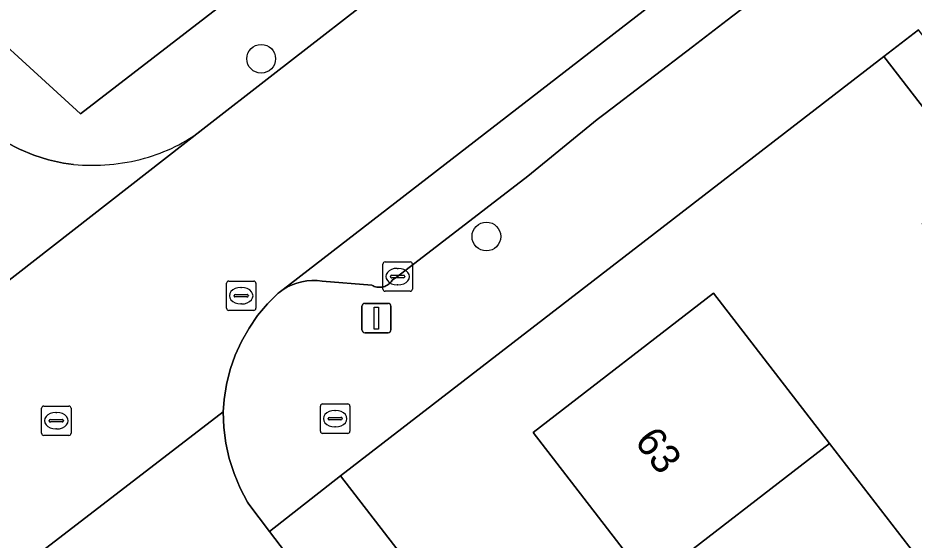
# Model space of a CAD drawing. Extents: x 159217 to 160349, y 381246 to 382172.
# Drawn here: x 159660.85 to 159691.35, y 381535.73 to 381553.5 of the extents above; entities that cross this region are included whole.
import ezdxf

# ---------------------------------------------------------------- set-up
doc = ezdxf.new("R2010")
doc.units = 0
for name, color, linetype in [('IMGEO_Boom', 7, 'Continuous'), ('IMGEO_Brandkraan', 7, 'Continuous'), ('IMGEO_Erf', 7, 'Continuous'), ('IMGEO_Groenvoorziening', 7, 'Continuous'), ('IMGEO_Kolk', 7, 'Continuous'), ('IMGEO_Lichtmast', 7, 'Continuous'), ('IMGEO_Pand', 7, 'Continuous'), ('IMGEO_Pand_nummerreeks', 7, 'Continuous'), ('IMGEO_Parkeervlak_gesloten', 7, 'Continuous'), ('IMGEO_Parkeervlak_open', 7, 'Continuous'), ('IMGEO_Rijbaan_lokaal_gesloten', 7, 'Continuous'), ('IMGEO_Rijbaan_lokaal_open', 7, 'Continuous'), ('IMGEO_Rioolput', 7, 'Continuous'), ('IMGEO_Voetpad_open', 7, 'Continuous')]:
    doc.layers.add(name, color=color, linetype=linetype)

msp = doc.modelspace()

# ---------------------------------------------------------------- linework, layer by layer
at = {"layer": 'IMGEO_Boom'}
for centre in [(159669.131, 381552.108), (159676.795, 381546.06)]:
    msp.add_circle(centre, 0.489, dxfattribs=at)
at = {"layer": 'IMGEO_Brandkraan'}
for p, q in [((159671.222, 381540.362), (159672.074, 381540.362)), ((159671.147, 381539.436), (159671.147, 381540.288)), ((159671.635, 381540.142), (159671.66, 381540.142)), ((159672.148, 381540.288), (159672.148, 381539.436)), ((159671.406, 381539.856), (159671.406, 381539.868)), ((159671.844, 381539.819), (159671.446, 381539.819)), ((159671.449, 381539.905), (159671.847, 381539.905)), ((159671.89, 381539.868), (159671.89, 381539.856)), ((159671.658, 381539.582), (159671.633, 381539.582)), ((159672.074, 381539.362), (159671.222, 381539.362))]:
    msp.add_line(p, q, dxfattribs=at)
for points in [[(159671.222, 381540.362), (159672.074, 381540.362)], [(159671.147, 381539.436), (159671.147, 381540.288)], [(159672.148, 381540.288), (159672.148, 381539.436)], [(159672.074, 381539.362), (159671.222, 381539.362)]]:
    msp.add_lwpolyline(points, dxfattribs=at)
for centre, radius, start, end in [((159671.224, 381540.286), 0.0765, 91.552, 178.448), ((159671.224, 381540.286), 0.0765, 91.552, 178.448), ((159672.072, 381540.286), 0.0765, 1.552, 88.448), ((159672.072, 381540.286), 0.0765, 1.552, 88.448), ((159671.446, 381539.865), 0.0403, 85.8775, 175.7526), ((159671.443, 381539.855), 0.0366, 178.938, 274.7102), ((159671.847, 381539.862), 0.043, 264.8664, 352.4533), ((159671.851, 381539.867), 0.0386, 1.7309, 96.639), ((159671.224, 381539.438), 0.0765, 181.552, 268.448), ((159671.224, 381539.438), 0.0765, 181.552, 268.448), ((159672.072, 381539.438), 0.0765, 271.552, 358.448), ((159672.072, 381539.438), 0.0765, 271.552, 358.448)]:
    msp.add_arc(centre, radius, start, end, dxfattribs=at)
for centre, major_axis, ratio, start_param, end_param in [((159671.634, 381539.862), (-0.387, 0.002), 0.722429, 4.712389, 7.853982), ((159671.659, 381539.862), (-0.39, 0.002), 0.717154, 1.570796, 4.712389)]:
    msp.add_ellipse(centre, major_axis=major_axis, ratio=ratio, start_param=start_param, end_param=end_param, dxfattribs=at)
at = {"layer": 'IMGEO_Erf'}
for points in [[(159719.854, 381507.468), (159722.946, 381509.848), (159721.481, 381511.75), (159719.555, 381510.267), (159717.076, 381513.487), (159714.688, 381516.589), (159716.614, 381518.072), (159698.469, 381541.618), (159696.536, 381540.13), (159694.069, 381543.333), (159691.628, 381546.503), (159693.561, 381547.992), (159690.322, 381552.189), (159671.829, 381537.917), (159693.37, 381510.017), (159693.505, 381509.857), (159693.654, 381509.709), (159693.816, 381509.575)], [(159701.545, 381509.399), (159697.706, 381514.37), (159693.854, 381519.357), (159690.02, 381524.321), (159686.187, 381529.284), (159682.335, 381534.273), (159678.385, 381539.387), (159684.526, 381544.128), (159688.475, 381539.014), (159692.326, 381534.026), (159696.158, 381529.062), (159699.991, 381524.098), (159703.843, 381519.109), (159707.681, 381514.138), (159710.015, 381515.94), (159712.39, 381512.863), (159710.056, 381511.061), (159711.52, 381509.165)]]:
    msp.add_lwpolyline(points, dxfattribs=at)
at = {"layer": 'IMGEO_Groenvoorziening'}
msp.add_lwpolyline([(159650.773, 381590.94), (159642.684, 381584.683), (159653.807, 381574.44), (159664.922, 381564.205), (159663.33, 381562.473), (159665.149, 381560.892), (159665.707, 381560.407), (159663.314, 381557.831), (159662.858, 381558.237), (159662.123, 381557.38), (159661.529, 381557.926), (159658.33, 381554.491), (159662.979, 381550.231), (159679.309, 381562.818)], dxfattribs=at)
at = {"layer": 'IMGEO_Kolk'}
for p, q in [((159673.274, 381544.27), (159673.274, 381545.122)), ((159673.349, 381545.196), (159674.201, 381545.196)), ((159673.762, 381544.976), (159673.787, 381544.976)), ((159674.275, 381545.122), (159674.275, 381544.27)), ((159673.533, 381544.69), (159673.533, 381544.702)), ((159673.971, 381544.653), (159673.573, 381544.653)), ((159673.576, 381544.739), (159673.974, 381544.739)), ((159674.017, 381544.702), (159674.017, 381544.69)), ((159673.785, 381544.416), (159673.76, 381544.416)), ((159674.201, 381544.196), (159673.349, 381544.196))]:
    msp.add_line(p, q, dxfattribs=at)
for points in [[(159673.274, 381544.27), (159673.274, 381545.122)], [(159673.349, 381545.196), (159674.201, 381545.196)], [(159674.275, 381545.122), (159674.275, 381544.27)], [(159674.201, 381544.196), (159673.349, 381544.196)]]:
    msp.add_lwpolyline(points, dxfattribs=at)
for centre, radius, start, end in [((159673.351, 381545.12), 0.0765, 91.552, 178.448), ((159673.351, 381545.12), 0.0765, 91.552, 178.448), ((159674.199, 381545.12), 0.0765, 1.552, 88.448), ((159674.199, 381545.12), 0.0765, 1.552, 88.448), ((159673.573, 381544.699), 0.0403, 85.8775, 175.7526), ((159673.57, 381544.689), 0.0366, 178.938, 274.7102), ((159673.974, 381544.696), 0.043, 264.8664, 352.4533), ((159673.978, 381544.701), 0.0386, 1.7309, 96.639), ((159673.351, 381544.272), 0.0765, 181.552, 268.448), ((159673.351, 381544.272), 0.0765, 181.552, 268.448), ((159674.199, 381544.272), 0.0765, 271.552, 358.448), ((159674.199, 381544.272), 0.0765, 271.552, 358.448)]:
    msp.add_arc(centre, radius, start, end, dxfattribs=at)
for centre, major_axis, ratio, start_param, end_param in [((159673.761, 381544.696), (-0.387, 0.002), 0.722429, 4.712389, 7.853982), ((159673.786, 381544.696), (-0.39, 0.002), 0.717154, 1.570796, 4.712389)]:
    msp.add_ellipse(centre, major_axis=major_axis, ratio=ratio, start_param=start_param, end_param=end_param, dxfattribs=at)
at = {"layer": 'IMGEO_Lichtmast'}
for p, q in [((159672.657, 381543.785), (159673.447, 381543.785)), ((159673.447, 381543.785), (159672.657, 381543.785)), ((159672.557, 381542.885), (159672.557, 381543.685)), ((159672.557, 381543.685), (159672.557, 381542.885)), ((159673.547, 381543.685), (159673.547, 381542.885)), ((159673.547, 381542.885), (159673.547, 381543.685)), ((159673.447, 381542.785), (159672.657, 381542.785)), ((159672.657, 381542.785), (159673.447, 381542.785))]:
    msp.add_line(p, q, dxfattribs=at)
msp.add_lwpolyline([(159672.977, 381543.66), (159673.127, 381543.66), (159673.127, 381542.91), (159672.977, 381542.91), (159672.977, 381543.66)], dxfattribs=at)
for centre, start, end in [((159672.657, 381543.685), 90, 180), ((159672.657, 381543.685), 90, 180), ((159673.447, 381543.685), 0, 90), ((159673.447, 381543.685), 360, 90), ((159672.657, 381542.885), 180, 270), ((159672.657, 381542.885), 180, 270), ((159673.447, 381542.885), 270, 0), ((159673.447, 381542.885), 270, 0)]:
    msp.add_arc(centre, 0.1, start, end, dxfattribs=at)
at = {"layer": 'IMGEO_Pand'}
for points in [[(159688.475, 381539.014), (159684.526, 381544.128), (159678.385, 381539.387), (159682.335, 381534.273)], [(159686.187, 381529.284), (159692.326, 381534.026), (159688.475, 381539.014), (159682.335, 381534.273)]]:
    msp.add_lwpolyline(points, close=True, dxfattribs=at)
at = {"layer": 'IMGEO_Parkeervlak_gesloten'}
msp.add_lwpolyline([(159701.586, 381568.776), (159669.88, 381544.26), (159670.03, 381544.346), (159670.186, 381544.419), (159670.349, 381544.477), (159670.516, 381544.521), (159670.686, 381544.55), (159670.858, 381544.563), (159671.031, 381544.561), (159671.203, 381544.543), (159672.899, 381544.402), (159672.939, 381544.381), (159672.98, 381544.363), (159673.023, 381544.349), (159673.067, 381544.339), (159673.112, 381544.333), (159673.157, 381544.331), (159673.202, 381544.333), (159673.247, 381544.339), (159673.291, 381544.349), (159673.334, 381544.363), (159673.375, 381544.381), (159673.415, 381544.402), (159673.453, 381544.427), (159673.488, 381544.455), (159673.521, 381544.486), (159673.551, 381544.52), (159673.577, 381544.557), (159673.587, 381544.572), (159673.774, 381544.696), (159678.199, 381548.116), (159680.567, 381550.036), (159680.833, 381550.24), (159683.804, 381552.517), (159684.983, 381553.422), (159687.963, 381555.706)], dxfattribs=at)
at = {"layer": 'IMGEO_Parkeervlak_open'}
msp.add_lwpolyline([(159687.963, 381555.706), (159684.983, 381553.422), (159683.804, 381552.517), (159680.833, 381550.24), (159680.567, 381550.036), (159678.199, 381548.116), (159673.774, 381544.696), (159673.587, 381544.572), (159673.577, 381544.557), (159673.551, 381544.52), (159673.521, 381544.486), (159673.488, 381544.455), (159673.453, 381544.427), (159673.415, 381544.402), (159673.375, 381544.381), (159673.334, 381544.363), (159673.291, 381544.349), (159673.247, 381544.339), (159673.202, 381544.333), (159673.157, 381544.331), (159673.112, 381544.333), (159673.067, 381544.339), (159673.023, 381544.349), (159672.98, 381544.363), (159672.939, 381544.381), (159672.899, 381544.402), (159671.203, 381544.543), (159671.031, 381544.561), (159670.858, 381544.563), (159670.686, 381544.55), (159670.516, 381544.521), (159670.349, 381544.477), (159670.186, 381544.419), (159670.03, 381544.346), (159669.88, 381544.26), (159669.739, 381544.16), (159669.708, 381544.136), (159669.343, 381543.769), (159669.011, 381543.37), (159668.717, 381542.944), (159668.462, 381542.493), (159668.248, 381542.021), (159668.078, 381541.532), (159667.951, 381541.029), (159667.87, 381540.518), (159667.838, 381540.098), (159667.86, 381539.561), (159667.93, 381539.028), (159668.047, 381538.503), (159668.21, 381537.992), (159668.419, 381537.496), (159668.671, 381537.022), (159668.715, 381536.948), (159669.416, 381536.026), (159671.829, 381537.917), (159690.322, 381552.189), (159691.497, 381553.096)], dxfattribs=at)
at = {"layer": 'IMGEO_Rijbaan_lokaal_gesloten'}
for points in [[(159724.124, 381598.501), (159722.315, 381596.319), (159720.068, 381593.859), (159713.929, 381587.582), (159708.867, 381582.687), (159703.645, 381578.06), (159697.824, 381573.473), (159689.155, 381566.722), (159677.732, 381557.93), (159669.544, 381551.57), (159667.146, 381549.71), (159654.468, 381539.832)], [(159660.777, 381535.436), (159661.163, 381535.362), (159661.541, 381535.255), (159667.838, 381540.098), (159667.87, 381540.518), (159667.951, 381541.029), (159668.078, 381541.532), (159668.248, 381542.021), (159668.462, 381542.493), (159668.717, 381542.944), (159669.011, 381543.37), (159669.343, 381543.769), (159669.708, 381544.136), (159669.739, 381544.16), (159669.88, 381544.26), (159701.586, 381568.776)]]:
    msp.add_lwpolyline(points, dxfattribs=at)
at = {"layer": 'IMGEO_Rijbaan_lokaal_open'}
for points in [[(159654.468, 381539.832), (159667.146, 381549.71)], [(159662.75, 381548.511), (159662.401, 381548.56), (159661.889, 381548.671), (159661.39, 381548.828), (159660.906, 381549.028), (159660.442, 381549.271)], [(159672.284, 381532.256), (159669.416, 381536.026), (159668.715, 381536.948), (159668.671, 381537.022), (159668.419, 381537.496), (159668.21, 381537.992), (159668.047, 381538.503), (159667.93, 381539.028), (159667.86, 381539.561), (159667.838, 381540.098), (159661.541, 381535.255)]]:
    msp.add_lwpolyline(points, dxfattribs=at)
for centre, radius, start, end in [((159663.611, 381554.321), 5.81, 285.4656, 307.4797), ((159663.363, 381555.414), 6.93, 264.9276, 285.0324)]:
    msp.add_arc(centre, radius, start, end, dxfattribs=at)
at = {"layer": 'IMGEO_Rioolput'}
for p, q in [((159667.951, 381543.619), (159667.951, 381544.471)), ((159668.026, 381544.545), (159668.878, 381544.545)), ((159668.439, 381544.325), (159668.464, 381544.325)), ((159668.952, 381544.471), (159668.952, 381543.619)), ((159668.21, 381544.039), (159668.21, 381544.051)), ((159668.648, 381544.002), (159668.25, 381544.002)), ((159668.253, 381544.088), (159668.651, 381544.088)), ((159668.694, 381544.051), (159668.694, 381544.039)), ((159668.462, 381543.765), (159668.437, 381543.765)), ((159668.878, 381543.545), (159668.026, 381543.545)), ((159661.659, 381539.366), (159661.659, 381540.218)), ((159661.734, 381540.292), (159662.586, 381540.292)), ((159662.147, 381540.072), (159662.172, 381540.072)), ((159662.66, 381540.218), (159662.66, 381539.366)), ((159661.918, 381539.786), (159661.918, 381539.798)), ((159662.356, 381539.749), (159661.958, 381539.749)), ((159661.961, 381539.835), (159662.359, 381539.835)), ((159662.402, 381539.798), (159662.402, 381539.786)), ((159662.17, 381539.512), (159662.145, 381539.512)), ((159662.586, 381539.292), (159661.734, 381539.292))]:
    msp.add_line(p, q, dxfattribs=at)
for points in [[(159667.951, 381543.619), (159667.951, 381544.471)], [(159668.026, 381544.545), (159668.878, 381544.545)], [(159668.952, 381544.471), (159668.952, 381543.619)], [(159668.878, 381543.545), (159668.026, 381543.545)], [(159661.659, 381539.366), (159661.659, 381540.218)], [(159661.734, 381540.292), (159662.586, 381540.292)], [(159662.66, 381540.218), (159662.66, 381539.366)], [(159662.586, 381539.292), (159661.734, 381539.292)]]:
    msp.add_lwpolyline(points, dxfattribs=at)
for centre, radius, start, end in [((159668.028, 381544.469), 0.0765, 91.552, 178.448), ((159668.028, 381544.469), 0.0765, 91.552, 178.448), ((159668.876, 381544.469), 0.0765, 1.552, 88.448), ((159668.876, 381544.469), 0.0765, 1.552, 88.448), ((159668.25, 381544.048), 0.0403, 85.8775, 175.7526), ((159668.247, 381544.038), 0.0366, 178.938, 274.7102), ((159668.651, 381544.045), 0.043, 264.8664, 352.4533), ((159668.655, 381544.05), 0.0386, 1.7309, 96.639), ((159668.028, 381543.621), 0.0765, 181.552, 268.448), ((159668.028, 381543.621), 0.0765, 181.552, 268.448), ((159668.876, 381543.621), 0.0765, 271.552, 358.448), ((159668.876, 381543.621), 0.0765, 271.552, 358.448), ((159661.736, 381540.216), 0.0765, 91.552, 178.448), ((159661.736, 381540.216), 0.0765, 91.552, 178.448), ((159662.584, 381540.216), 0.0765, 1.552, 88.448), ((159662.584, 381540.216), 0.0765, 1.552, 88.448), ((159661.958, 381539.795), 0.0403, 85.8775, 175.7526), ((159661.955, 381539.785), 0.0366, 178.938, 274.7102), ((159662.359, 381539.792), 0.043, 264.8664, 352.4533), ((159662.363, 381539.797), 0.0386, 1.7309, 96.639), ((159661.736, 381539.368), 0.0765, 181.552, 268.448), ((159661.736, 381539.368), 0.0765, 181.552, 268.448), ((159662.584, 381539.368), 0.0765, 271.552, 358.448), ((159662.584, 381539.368), 0.0765, 271.552, 358.448)]:
    msp.add_arc(centre, radius, start, end, dxfattribs=at)
for centre, major_axis, ratio, start_param, end_param in [((159668.438, 381544.045), (-0.387, 0.002), 0.722429, 4.712389, 7.853982), ((159668.463, 381544.045), (-0.39, 0.002), 0.717154, 1.570796, 4.712389), ((159662.146, 381539.792), (-0.387, 0.002), 0.722429, 4.712389, 7.853982), ((159662.171, 381539.792), (-0.39, 0.002), 0.717154, 1.570796, 4.712389)]:
    msp.add_ellipse(centre, major_axis=major_axis, ratio=ratio, start_param=start_param, end_param=end_param, dxfattribs=at)
at = {"layer": 'IMGEO_Voetpad_open'}
for points in [[(159679.309, 381562.818), (159662.979, 381550.231), (159658.33, 381554.491), (159661.529, 381557.926), (159662.123, 381557.38), (159662.858, 381558.237), (159660.977, 381559.912), (159657.716, 381556.362), (159646.591, 381566.603), (159635.465, 381576.844), (159641.423, 381583.314)], [(159667.146, 381549.71), (159669.544, 381551.57), (159677.732, 381557.93)], [(159726.274, 381507.996), (159723.808, 381511.2), (159721.028, 381514.716), (159718.556, 381517.926), (159716.017, 381521.225), (159707.246, 381532.595), (159704.809, 381535.761), (159702.33, 381538.982), (159699.634, 381542.538), (159697.138, 381545.78), (159694.72, 381548.92), (159691.497, 381553.096), (159690.322, 381552.189), (159693.561, 381547.992), (159696, 381544.824), (159698.469, 381541.618), (159716.614, 381518.072), (159719.016, 381514.953), (159721.481, 381511.75), (159722.946, 381509.848), (159719.854, 381507.468)], [(159660.442, 381549.271), (159660.906, 381549.028), (159661.39, 381548.828), (159661.889, 381548.671), (159662.401, 381548.56), (159662.75, 381548.511)], [(159693.816, 381509.575), (159693.654, 381509.709), (159693.505, 381509.857), (159693.37, 381510.017), (159671.829, 381537.917), (159669.416, 381536.026), (159672.284, 381532.256), (159682.363, 381519.388), (159686.939, 381513.347), (159691.162, 381507.857)]]:
    msp.add_lwpolyline(points, dxfattribs=at)
for centre, radius, start, end in [((159663.611, 381554.321), 5.81, 285.4656, 307.4797), ((159663.363, 381555.414), 6.93, 264.9276, 285.0324)]:
    msp.add_arc(centre, radius, start, end, dxfattribs=at)

# ---------------------------------------------------------------- texts
at = {"layer": 'IMGEO_Pand_nummerreeks'}
msp.add_text('63', height=1, rotation=307.6785, dxfattribs=at).set_placement((159681.807, 381539.079))

doc.saveas('drawing.dxf')
